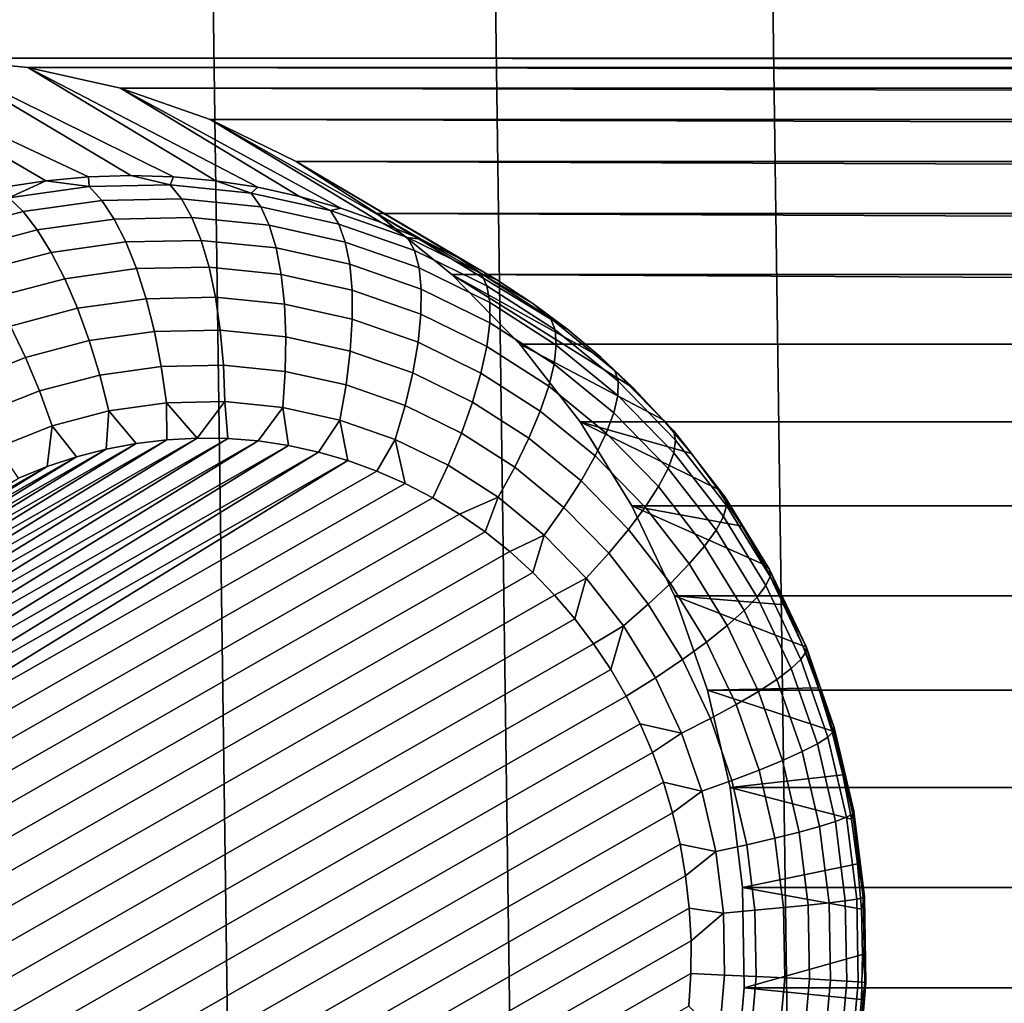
# Model space of a CAD drawing. Header units: metres. Extents: x -22 to 239, y -22 to 22.
# Tile 244 of 325: x 213 to 214.11, y -5.31 to -4.2. Entities that reach past the tile are written whole.
import ezdxf

# ---------------------------------------------------------------- set-up
doc = ezdxf.new("R2010")
doc.units = ezdxf.units.M
doc.layers.add('solid_10_151_033_XXX', color=7, linetype='CONTINUOUS')

msp = doc.modelspace()

# ---------------------------------------------------------------- linework, layer by layer
at = {"layer": 'solid_10_151_033_XXX'}
for points in [[(213.318314, -11.408838, 229.399719), (212.997879, 11.603481, 229.283081), (212.672134, 11.787946, 229.16452), (212.997879, -11.603481, 229.283081)], [(213.633255, -11.204146, 229.514343), (213.318314, 11.408838, 229.399719), (212.997879, 11.603481, 229.283081), (213.318314, -11.408838, 229.399719)], [(213.942337, -10.98961, 229.626846), (213.633255, 11.204146, 229.514343), (213.318314, 11.408838, 229.399719), (213.633255, -11.204146, 229.514343)], [(214.245285, -10.76545, 229.737106), (213.942337, 10.98961, 229.626846), (213.633255, 11.204146, 229.514343), (213.942337, -10.98961, 229.626846)], [(214.54187, -10.531833, 229.845047), (214.245285, 10.76545, 229.737106), (213.942337, 10.98961, 229.626846), (214.245285, -10.76545, 229.737106)], [(229.936691, -4.246202, 190.540009), (208.590469, -4.082082, 182.770615), (234.249344, -4.082078, 192.10968)], [(229.936691, -4.246202, 190.540009), (212.903107, -4.246202, 184.340286), (208.590469, -4.082082, 182.770615)], [(213.029327, -4.38404, 183.585861), (212.981934, -4.391429, 183.568619), (212.69136, -4.263105, 184.263214), (212.79689, -4.248319, 184.301636)], [(213.124939, -4.378115, 183.620667), (213.077057, -4.379597, 183.603241), (212.79689, -4.248319, 184.301636), (212.903107, -4.246202, 184.340286)], [(213.077057, -4.379597, 183.603241), (213.029327, -4.38404, 183.585861), (212.79689, -4.248319, 184.301636)], [(229.83078, -4.256772, 190.50145), (213.009033, -4.256772, 184.378845), (212.903107, -4.246202, 184.340286)], [(213.220535, -4.38404, 183.655457), (213.172821, -4.379597, 183.638092), (212.903107, -4.246202, 184.340286), (213.009033, -4.256772, 184.378845)], [(229.936691, -4.246202, 190.540009), (229.83078, -4.256772, 190.50145), (212.903107, -4.246202, 184.340286)], [(213.172821, -4.379597, 183.638092), (213.124939, -4.378115, 183.620667), (212.903107, -4.246202, 184.340286)], [(229.7267, -4.279879, 190.463577), (213.113098, -4.279879, 184.416718), (213.009033, -4.256772, 184.378845)], [(213.31485, -4.401738, 183.689789), (213.267944, -4.391429, 183.672714), (213.009033, -4.256772, 184.378845), (213.113098, -4.279879, 184.416718)], [(229.83078, -4.256772, 190.50145), (229.7267, -4.279879, 190.463577), (213.009033, -4.256772, 184.378845)], [(213.267944, -4.391429, 183.672714), (213.220535, -4.38404, 183.655457), (213.009033, -4.256772, 184.378845)], [(229.625717, -4.315244, 190.426819), (213.214096, -4.315244, 184.453476), (213.113098, -4.279879, 184.416718)], [(213.406601, -4.430967, 183.723175), (213.36113, -4.414932, 183.706635), (213.113098, -4.279879, 184.416718), (213.214096, -4.315244, 184.453476)], [(229.7267, -4.279879, 190.463577), (229.625717, -4.315244, 190.426819), (213.113098, -4.279879, 184.416718)], [(213.36113, -4.414932, 183.706635), (213.31485, -4.401738, 183.689789), (213.113098, -4.279879, 184.416718)], [(229.529022, -4.362449, 190.391632), (213.310791, -4.362449, 184.488663), (213.214096, -4.315244, 184.453476)], [(213.494537, -4.471334, 183.755188), (213.451126, -4.449789, 183.73938), (213.214096, -4.315244, 184.453476), (213.310791, -4.362449, 184.488663)], [(229.625717, -4.315244, 190.426819), (229.529022, -4.362449, 190.391632), (213.214096, -4.315244, 184.453476)], [(213.451126, -4.449789, 183.73938), (213.406601, -4.430967, 183.723175), (213.214096, -4.315244, 184.453476)], [(229.438034, -4.420798, 190.358505), (213.401779, -4.420798, 184.52179), (213.310791, -4.362449, 184.488663)], [(213.577469, -4.522291, 183.78537), (213.536697, -4.495528, 183.770538), (213.310791, -4.362449, 184.488663), (213.401779, -4.420798, 184.52179)], [(229.529022, -4.362449, 190.391632), (229.438034, -4.420798, 190.358505), (213.310791, -4.362449, 184.488663)], [(213.536697, -4.495528, 183.770538), (213.494537, -4.471334, 183.755188), (213.310791, -4.362449, 184.488663)], [(212.987488, -4.403342, 183.52742), (212.981934, -4.391429, 183.568619), (213.029327, -4.38404, 183.585861)], [(213.077988, -4.390662, 183.560364), (212.987488, -4.403342, 183.52742), (213.029327, -4.38404, 183.585861)], [(213.077988, -4.390662, 183.560364), (213.029327, -4.38404, 183.585861), (213.077057, -4.379597, 183.603241)], [(213.169266, -4.388846, 183.593582), (213.077988, -4.390662, 183.560364), (213.077057, -4.379597, 183.603241), (213.124939, -4.378115, 183.620667)], [(213.169266, -4.388846, 183.593582), (213.124939, -4.378115, 183.620667), (213.172821, -4.379597, 183.638092)], [(213.260147, -4.397915, 183.626663), (213.169266, -4.388846, 183.593582), (213.172821, -4.379597, 183.638092), (213.220535, -4.38404, 183.655457)], [(213.260147, -4.397915, 183.626663), (213.220535, -4.38404, 183.655457), (213.267944, -4.391429, 183.672714)], [(213.092377, -4.406315, 183.524261), (213.00351, -4.418766, 183.491913), (212.987488, -4.403342, 183.52742), (213.077988, -4.390662, 183.560364)], [(213.181992, -4.404532, 183.556885), (213.092377, -4.406315, 183.524261), (213.077988, -4.390662, 183.560364), (213.169266, -4.388846, 183.593582)], [(213.27124, -4.413437, 183.589355), (213.181992, -4.404532, 183.556885), (213.169266, -4.388846, 183.593582), (213.260147, -4.397915, 183.626663)], [(213.349503, -4.417757, 183.65918), (213.260147, -4.397915, 183.626663), (213.267944, -4.391429, 183.672714), (213.31485, -4.401738, 183.689789)], [(213.358978, -4.432919, 183.621292), (213.27124, -4.413437, 183.589355), (213.260147, -4.397915, 183.626663), (213.349503, -4.417757, 183.65918)], [(213.00351, -4.418766, 183.491913), (212.916519, -4.441725, 183.460251), (212.898895, -4.426725, 183.495178), (212.987488, -4.403342, 183.52742)], [(213.106262, -4.427212, 183.490707), (213.019592, -4.439355, 183.459152), (213.00351, -4.418766, 183.491913), (213.092377, -4.406315, 183.524261)], [(213.193665, -4.425473, 183.522522), (213.106262, -4.427212, 183.490707), (213.092377, -4.406315, 183.524261), (213.181992, -4.404532, 183.556885)], [(213.280701, -4.434158, 183.554199), (213.193665, -4.425473, 183.522522), (213.181992, -4.404532, 183.556885), (213.27124, -4.413437, 183.589355)], [(213.349503, -4.417757, 183.65918), (213.31485, -4.401738, 183.689789), (213.36113, -4.414932, 183.706635)], [(213.019592, -4.439355, 183.459152), (212.934738, -4.46175, 183.428268), (212.916519, -4.441725, 183.460251), (213.00351, -4.418766, 183.491913)], [(213.366287, -4.453161, 183.585342), (213.280701, -4.434158, 183.554199), (213.27124, -4.413437, 183.589355), (213.358978, -4.432919, 183.621292)], [(213.436218, -4.448121, 183.69075), (213.349503, -4.417757, 183.65918), (213.36113, -4.414932, 183.706635), (213.406601, -4.430967, 183.723175)], [(213.444122, -4.462733, 183.652283), (213.358978, -4.432919, 183.621292), (213.349503, -4.417757, 183.65918), (213.436218, -4.448121, 183.69075)], [(229.353592, -4.489755, 190.327774), (213.486221, -4.489755, 184.552521), (213.401779, -4.420798, 184.52179)], [(213.654297, -4.58315, 183.813339), (213.616714, -4.551531, 183.799652), (213.401779, -4.420798, 184.52179), (213.486221, -4.489755, 184.552521)], [(229.438034, -4.420798, 190.358505), (229.353592, -4.489755, 190.327774), (213.401779, -4.420798, 184.52179)], [(213.616714, -4.551531, 183.799652), (213.577469, -4.522291, 183.78537), (213.401779, -4.420798, 184.52179)], [(213.119354, -4.452945, 183.460358), (213.035385, -4.464711, 183.429779), (213.019592, -4.439355, 183.459152), (213.106262, -4.427212, 183.490707)], [(213.204056, -4.45126, 183.49118), (213.119354, -4.452945, 183.460358), (213.106262, -4.427212, 183.490707), (213.193665, -4.425473, 183.522522)], [(213.288376, -4.459675, 183.521866), (213.204056, -4.45126, 183.49118), (213.193665, -4.425473, 183.522522), (213.280701, -4.434158, 183.554199)], [(213.436218, -4.448121, 183.69075), (213.406601, -4.430967, 183.723175), (213.451126, -4.449789, 183.73938)], [(213.035385, -4.464711, 183.429779), (212.953171, -4.486408, 183.399857), (212.934738, -4.46175, 183.428268), (213.019592, -4.439355, 183.459152)], [(213.371292, -4.478086, 183.552048), (213.288376, -4.459675, 183.521866), (213.280701, -4.434158, 183.554199), (213.366287, -4.453161, 183.585342)], [(213.449326, -4.48224, 183.61557), (213.366287, -4.453161, 183.585342), (213.358978, -4.432919, 183.621292), (213.444122, -4.462733, 183.652283)], [(213.131424, -4.483012, 183.433792), (213.050598, -4.494337, 183.404373), (213.035385, -4.464711, 183.429779), (213.119354, -4.452945, 183.460358)], [(213.212936, -4.48139, 183.463455), (213.131424, -4.483012, 183.433792), (213.119354, -4.452945, 183.460358), (213.204056, -4.45126, 183.49118)], [(213.294113, -4.48949, 183.492996), (213.212936, -4.48139, 183.463455), (213.204056, -4.45126, 183.49118), (213.288376, -4.459675, 183.521866)], [(213.451752, -4.506261, 183.581329), (213.371292, -4.478086, 183.552048), (213.366287, -4.453161, 183.585342), (213.449326, -4.48224, 183.61557)], [(213.519196, -4.488626, 183.720947), (213.436218, -4.448121, 183.69075), (213.451126, -4.449789, 183.73938), (213.494537, -4.471334, 183.755188)], [(213.525589, -4.502504, 183.681931), (213.444122, -4.462733, 183.652283), (213.436218, -4.448121, 183.69075), (213.519196, -4.488626, 183.720947)], [(213.050598, -4.494337, 183.404373), (212.971466, -4.51522, 183.375565), (212.953171, -4.486408, 183.399857), (213.035385, -4.464711, 183.429779)], [(213.373917, -4.50721, 183.522049), (213.294113, -4.48949, 183.492996), (213.288376, -4.459675, 183.521866), (213.371292, -4.478086, 183.552048)], [(213.528793, -4.521031, 183.644501), (213.449326, -4.48224, 183.61557), (213.444122, -4.462733, 183.652283), (213.525589, -4.502504, 183.681931)], [(213.519196, -4.488626, 183.720947), (213.494537, -4.471334, 183.755188), (213.536697, -4.495528, 183.770538)], [(213.142227, -4.516827, 183.41153), (213.064941, -4.527655, 183.383408), (213.050598, -4.494337, 183.404373), (213.131424, -4.483012, 183.433792)], [(213.220169, -4.515276, 183.439896), (213.142227, -4.516827, 183.41153), (213.131424, -4.483012, 183.433792), (213.212936, -4.48139, 183.463455)], [(213.297775, -4.523021, 183.468155), (213.220169, -4.515276, 183.439896), (213.212936, -4.48139, 183.463455), (213.294113, -4.48949, 183.492996)], [(213.451355, -4.534328, 183.550232), (213.373917, -4.50721, 183.522049), (213.371292, -4.478086, 183.552048), (213.451752, -4.506261, 183.581329)], [(213.528748, -4.543846, 183.60936), (213.451752, -4.506261, 183.581329), (213.449326, -4.48224, 183.61557), (213.528793, -4.521031, 183.644501)], [(213.064941, -4.527655, 183.383408), (212.989273, -4.547623, 183.355865), (212.971466, -4.51522, 183.375565), (213.050598, -4.494337, 183.404373)], [(213.374084, -4.539965, 183.495926), (213.297775, -4.523021, 183.468155), (213.294113, -4.48949, 183.492996), (213.373917, -4.50721, 183.522049)], [(229.2771, -4.568166, 190.299927), (213.562714, -4.568166, 184.580368), (213.486221, -4.489755, 184.552521)], [(213.723953, -4.653088, 183.838684), (213.690079, -4.61704, 183.826355), (213.486221, -4.489755, 184.552521), (213.562714, -4.568166, 184.580368)], [(229.353592, -4.489755, 190.327774), (229.2771, -4.568166, 190.299927), (213.486221, -4.489755, 184.552521)], [(213.690079, -4.61704, 183.826355), (213.654297, -4.58315, 183.813339), (213.486221, -4.489755, 184.552521)], [(213.597382, -4.538762, 183.749405), (213.519196, -4.488626, 183.720947), (213.536697, -4.495528, 183.770538), (213.577469, -4.522291, 183.78537)], [(213.602356, -4.551732, 183.709869), (213.525589, -4.502504, 183.681931), (213.519196, -4.488626, 183.720947), (213.597382, -4.538762, 183.749405)], [(213.448135, -4.565894, 183.522873), (213.374084, -4.539965, 183.495926), (213.373917, -4.50721, 183.522049), (213.451355, -4.534328, 183.550232)], [(213.525452, -4.570503, 183.577209), (213.451355, -4.534328, 183.550232), (213.451752, -4.506261, 183.581329), (213.528748, -4.543846, 183.60936)], [(213.603668, -4.569046, 183.671753), (213.528793, -4.521031, 183.644501), (213.525589, -4.502504, 183.681931), (213.602356, -4.551732, 183.709869)], [(213.151535, -4.55373, 183.394028), (213.078125, -4.564017, 183.367294), (213.064941, -4.527655, 183.383408), (213.142227, -4.516827, 183.41153)], [(213.225586, -4.552257, 183.420975), (213.151535, -4.55373, 183.394028), (213.142227, -4.516827, 183.41153), (213.220169, -4.515276, 183.439896)], [(213.299301, -4.559615, 183.4478), (213.225586, -4.552257, 183.420975), (213.220169, -4.515276, 183.439896), (213.297775, -4.523021, 183.468155)], [(213.601303, -4.590367, 183.635757), (213.528748, -4.543846, 183.60936), (213.528793, -4.521031, 183.644501), (213.603668, -4.569046, 183.671753)], [(213.078125, -4.564017, 183.367294), (213.006241, -4.582986, 183.341141), (212.989273, -4.547623, 183.355865), (213.064941, -4.527655, 183.383408)], [(213.371796, -4.575711, 183.474197), (213.299301, -4.559615, 183.4478), (213.297775, -4.523021, 183.468155), (213.374084, -4.539965, 183.495926)], [(213.597382, -4.538762, 183.749405), (213.577469, -4.522291, 183.78537), (213.616714, -4.551531, 183.799652)], [(213.442139, -4.600343, 183.499802), (213.371796, -4.575711, 183.474197), (213.374084, -4.539965, 183.495926), (213.448135, -4.565894, 183.522873)], [(213.518982, -4.600483, 183.54866), (213.448135, -4.565894, 183.522873), (213.451355, -4.534328, 183.550232), (213.525452, -4.570503, 183.577209)], [(213.6698, -4.597899, 183.775757), (213.597382, -4.538762, 183.749405), (213.616714, -4.551531, 183.799652), (213.654297, -4.58315, 183.813339)], [(213.673462, -4.609797, 183.735764), (213.602356, -4.551732, 183.709869), (213.597382, -4.538762, 183.749405), (213.6698, -4.597899, 183.775757)], [(213.006241, -4.582986, 183.341141), (212.936813, -4.6104, 183.315872), (212.916199, -4.576481, 183.329269), (212.989273, -4.547623, 183.355865)], [(213.159195, -4.593002, 183.381592), (213.08989, -4.602712, 183.356369), (213.078125, -4.564017, 183.367294), (213.151535, -4.55373, 183.394028)], [(213.22908, -4.591611, 183.407043), (213.159195, -4.593002, 183.381592), (213.151535, -4.55373, 183.394028), (213.225586, -4.552257, 183.420975)], [(213.298676, -4.598557, 183.432373), (213.22908, -4.591611, 183.407043), (213.225586, -4.552257, 183.420975), (213.299301, -4.559615, 183.4478)], [(213.595291, -4.61528, 183.602615), (213.525452, -4.570503, 183.577209), (213.528748, -4.543846, 183.60936), (213.601303, -4.590367, 183.635757)], [(213.673019, -4.625681, 183.696991), (213.603668, -4.569046, 183.671753), (213.602356, -4.551732, 183.709869), (213.673462, -4.609797, 183.735764)], [(213.08989, -4.602712, 183.356369), (213.022034, -4.620618, 183.33168), (213.006241, -4.582986, 183.341141), (213.078125, -4.564017, 183.367294)], [(213.367111, -4.613751, 183.457275), (213.298676, -4.598557, 183.432373), (213.299301, -4.559615, 183.4478), (213.371796, -4.575711, 183.474197)], [(213.433517, -4.637002, 183.481445), (213.367111, -4.613751, 183.457275), (213.371796, -4.575711, 183.474197), (213.442139, -4.600343, 183.499802)], [(213.509445, -4.633202, 183.524292), (213.442139, -4.600343, 183.499802), (213.448135, -4.565894, 183.522873), (213.518982, -4.600483, 183.54866)], [(213.585754, -4.643297, 183.572968), (213.518982, -4.600483, 183.54866), (213.525452, -4.570503, 183.577209), (213.595291, -4.61528, 183.602615)], [(229.2771, -4.568166, 190.299927), (229.209213, -4.655366, 190.275223), (213.6306, -4.655366, 184.605072), (213.562714, -4.568166, 184.580368)], [(213.723953, -4.653088, 183.838684), (213.562714, -4.568166, 184.580368), (213.6306, -4.655366, 184.605072), (213.755798, -4.69117, 183.850281)], [(213.668503, -4.64524, 183.660217), (213.601303, -4.590367, 183.635757), (213.603668, -4.569046, 183.671753), (213.673019, -4.625681, 183.696991)], [(213.022034, -4.620618, 183.33168), (212.956497, -4.646496, 183.307831), (212.936813, -4.6104, 183.315872), (213.006241, -4.582986, 183.341141)], [(213.6698, -4.597899, 183.775757), (213.654297, -4.58315, 183.813339), (213.690079, -4.61704, 183.826355)], [(213.165039, -4.633877, 183.374496), (213.100021, -4.642987, 183.35083), (213.08989, -4.602712, 183.356369), (213.159195, -4.593002, 183.381592)], [(213.230606, -4.632572, 183.398361), (213.165039, -4.633877, 183.374496), (213.159195, -4.593002, 183.381592), (213.22908, -4.591611, 183.407043)], [(213.295898, -4.639088, 183.422134), (213.230606, -4.632572, 183.398361), (213.22908, -4.591611, 183.407043), (213.298676, -4.598557, 183.432373)], [(213.360107, -4.653343, 183.445496), (213.295898, -4.639088, 183.422134), (213.298676, -4.598557, 183.432373), (213.367111, -4.613751, 183.457275)], [(213.659958, -4.668094, 183.62616), (213.595291, -4.61528, 183.602615), (213.601303, -4.590367, 183.635757), (213.668503, -4.64524, 183.660217)], [(213.735535, -4.665294, 183.799683), (213.6698, -4.597899, 183.775757), (213.690079, -4.61704, 183.826355), (213.723953, -4.653088, 183.838684)], [(213.738022, -4.67597, 183.759247), (213.673462, -4.609797, 183.735764), (213.6698, -4.597899, 183.775757), (213.735535, -4.665294, 183.799683)], [(213.100021, -4.642987, 183.35083), (213.036362, -4.659787, 183.327667), (213.022034, -4.620618, 183.33168), (213.08989, -4.602712, 183.356369)], [(213.49704, -4.66802, 183.504562), (213.433517, -4.637002, 183.481445), (213.442139, -4.600343, 183.499802), (213.509445, -4.633202, 183.524292)], [(213.572876, -4.673873, 183.547379), (213.509445, -4.633202, 183.524292), (213.518982, -4.600483, 183.54866), (213.585754, -4.643297, 183.572968)], [(213.735992, -4.690224, 183.71991), (213.673019, -4.625681, 183.696991), (213.673462, -4.609797, 183.735764), (213.738022, -4.67597, 183.759247)], [(213.036362, -4.659787, 183.327667), (212.974869, -4.684065, 183.305283), (212.956497, -4.646496, 183.307831), (213.022034, -4.620618, 183.33168)], [(213.422409, -4.675159, 183.46817), (213.360107, -4.653343, 183.445496), (213.367111, -4.613751, 183.457275), (213.433517, -4.637002, 183.481445)], [(213.647598, -4.693797, 183.595474), (213.585754, -4.643297, 183.572968), (213.595291, -4.61528, 183.602615), (213.659958, -4.668094, 183.62616)], [(213.729507, -4.707776, 183.682419), (213.668503, -4.64524, 183.660217), (213.673019, -4.625681, 183.696991), (213.735992, -4.690224, 183.71991)], [(213.097046, -4.686068, 183.346695), (213.063553, -4.694769, 183.334503), (213.036362, -4.659787, 183.327667), (213.100021, -4.642987, 183.35083)], [(213.130997, -4.67963, 183.359055), (213.097046, -4.686068, 183.346695), (213.100021, -4.642987, 183.35083)], [(213.165253, -4.675489, 183.371521), (213.130997, -4.67963, 183.359055), (213.100021, -4.642987, 183.35083), (213.165039, -4.633877, 183.374496)], [(213.199631, -4.673657, 183.384033), (213.165039, -4.633877, 183.374496), (213.230606, -4.632572, 183.398361)], [(213.199631, -4.673657, 183.384033), (213.165253, -4.675489, 183.371521), (213.165039, -4.633877, 183.374496)], [(213.234024, -4.674133, 183.396561), (213.199631, -4.673657, 183.384033), (213.230606, -4.632572, 183.398361)], [(213.268326, -4.676913, 183.409042), (213.234024, -4.674133, 183.396561), (213.230606, -4.632572, 183.398361), (213.295898, -4.639088, 183.422134)], [(213.302353, -4.681982, 183.421417), (213.268326, -4.676913, 183.409042), (213.295898, -4.639088, 183.422134)], [(213.336029, -4.689322, 183.433685), (213.302353, -4.681982, 183.421417), (213.295898, -4.639088, 183.422134), (213.360107, -4.653343, 183.445496)], [(213.48201, -4.704259, 183.489868), (213.422409, -4.675159, 183.46817), (213.433517, -4.637002, 183.481445), (213.49704, -4.66802, 183.504562)], [(213.556915, -4.706412, 183.526352), (213.49704, -4.66802, 183.504562), (213.509445, -4.633202, 183.524292), (213.572876, -4.673873, 183.547379)], [(213.631622, -4.721847, 183.568756), (213.572876, -4.673873, 183.547379), (213.585754, -4.643297, 183.572968), (213.647598, -4.693797, 183.595474)], [(213.369263, -4.69892, 183.44577), (213.336029, -4.689322, 183.433685), (213.360107, -4.653343, 183.445496)], [(213.401901, -4.710747, 183.457657), (213.369263, -4.69892, 183.44577), (213.360107, -4.653343, 183.445496), (213.422409, -4.675159, 183.46817)], [(213.718674, -4.728284, 183.647537), (213.659958, -4.668094, 183.62616), (213.668503, -4.64524, 183.660217), (213.729507, -4.707776, 183.682419)], [(213.735535, -4.665294, 183.799683), (213.723953, -4.653088, 183.838684), (213.755798, -4.69117, 183.850281)], [(213.03064, -4.705708, 183.322525), (212.998444, -4.718828, 183.310806), (212.974869, -4.684065, 183.305283), (213.036362, -4.659787, 183.327667)], [(213.063553, -4.694769, 183.334503), (213.03064, -4.705708, 183.322525), (213.036362, -4.659787, 183.327667)], [(229.209213, -4.655366, 190.275223), (229.150986, -4.75, 190.254028), (213.688828, -4.75, 184.626266), (213.6306, -4.655366, 184.605072)], [(213.785507, -4.731159, 183.861099), (213.6306, -4.655366, 184.605072), (213.688828, -4.75, 184.626266), (213.812988, -4.772918, 183.871094)], [(213.785507, -4.731159, 183.861099), (213.755798, -4.69117, 183.850281), (213.6306, -4.655366, 184.605072)], [(213.793777, -4.740097, 183.820892), (213.735535, -4.665294, 183.799683), (213.755798, -4.69117, 183.850281), (213.785507, -4.731159, 183.861099)], [(213.795197, -4.749419, 183.78006), (213.738022, -4.67597, 183.759247), (213.735535, -4.665294, 183.799683), (213.793777, -4.740097, 183.820892)], [(213.234024, -4.674133, 183.396561), (212.725266, -4.986719, 183.21138), (212.742081, -4.954779, 183.217499)], [(213.268326, -4.676913, 183.409042), (212.725266, -4.986719, 183.21138), (213.234024, -4.674133, 183.396561)], [(213.199631, -4.673657, 183.384033), (212.742081, -4.954779, 183.217499), (212.760757, -4.924007, 183.224304)], [(213.234024, -4.674133, 183.396561), (212.742081, -4.954779, 183.217499), (213.199631, -4.673657, 183.384033)], [(213.199631, -4.673657, 183.384033), (212.760757, -4.924007, 183.224304), (213.165253, -4.675489, 183.371521)], [(213.165253, -4.675489, 183.371521), (212.760757, -4.924007, 183.224304), (212.781265, -4.894506, 183.231766)], [(213.165253, -4.675489, 183.371521), (212.781265, -4.894506, 183.231766), (213.130997, -4.67963, 183.359055)], [(213.433823, -4.724764, 183.469269), (213.401901, -4.710747, 183.457657), (213.422409, -4.675159, 183.46817)], [(213.464905, -4.740932, 183.480591), (213.433823, -4.724764, 183.469269), (213.422409, -4.675159, 183.46817), (213.48201, -4.704259, 183.489868)], [(213.538193, -4.740279, 183.510315), (213.48201, -4.704259, 183.489868), (213.49704, -4.66802, 183.504562), (213.556915, -4.706412, 183.526352)], [(213.612381, -4.751698, 183.546539), (213.556915, -4.706412, 183.526352), (213.572876, -4.673873, 183.547379), (213.631622, -4.721847, 183.568756)], [(213.703735, -4.751348, 183.615906), (213.647598, -4.693797, 183.595474), (213.659958, -4.668094, 183.62616), (213.718674, -4.728284, 183.647537)], [(213.791763, -4.761862, 183.740204), (213.735992, -4.690224, 183.71991), (213.738022, -4.67597, 183.759247), (213.795197, -4.749419, 183.78006)], [(213.302353, -4.681982, 183.421417), (212.697495, -5.053608, 183.201279), (212.710388, -5.019709, 183.205963)], [(213.336029, -4.689322, 183.433685), (212.697495, -5.053608, 183.201279), (213.302353, -4.681982, 183.421417)], [(213.268326, -4.676913, 183.409042), (212.710388, -5.019709, 183.205963), (212.725266, -4.986719, 183.21138)], [(213.302353, -4.681982, 183.421417), (212.710388, -5.019709, 183.205963), (213.268326, -4.676913, 183.409042)], [(213.130997, -4.67963, 183.359055), (212.781265, -4.894506, 183.231766), (212.803467, -4.866439, 183.239853)], [(213.130997, -4.67963, 183.359055), (212.803467, -4.866439, 183.239853), (213.097046, -4.686068, 183.346695)], [(213.097046, -4.686068, 183.346695), (212.803467, -4.866439, 183.239853), (212.827301, -4.839924, 183.24852)], [(213.097046, -4.686068, 183.346695), (212.827301, -4.839924, 183.24852), (213.063553, -4.694769, 183.334503)], [(213.336029, -4.689322, 183.433685), (212.68663, -5.088321, 183.197311), (212.697495, -5.053608, 183.201279)], [(213.369263, -4.69892, 183.44577), (212.68663, -5.088321, 183.197311), (213.336029, -4.689322, 183.433685)], [(213.063553, -4.694769, 183.334503), (212.827301, -4.839924, 183.24852), (212.852661, -4.815053, 183.257751)], [(213.063553, -4.694769, 183.334503), (212.852661, -4.815053, 183.257751), (213.03064, -4.705708, 183.322525)], [(213.684967, -4.776519, 183.588181), (213.631622, -4.721847, 183.568756), (213.647598, -4.693797, 183.595474), (213.703735, -4.751348, 183.615906)], [(213.783539, -4.777186, 183.702087), (213.729507, -4.707776, 183.682419), (213.735992, -4.690224, 183.71991), (213.791763, -4.761862, 183.740204)], [(213.369263, -4.69892, 183.44577), (212.677826, -5.123746, 183.194107), (212.68663, -5.088321, 183.197311)], [(213.401901, -4.710747, 183.457657), (212.677826, -5.123746, 183.194107), (213.369263, -4.69892, 183.44577)], [(213.03064, -4.705708, 183.322525), (212.852661, -4.815053, 183.257751), (212.879425, -4.791954, 183.267487)], [(213.03064, -4.705708, 183.322525), (212.879425, -4.791954, 183.267487), (212.998444, -4.718828, 183.310806)], [(213.494934, -4.75915, 183.491516), (213.464905, -4.740932, 183.480591), (213.48201, -4.704259, 183.489868), (213.538193, -4.740279, 183.510315)], [(213.590225, -4.782766, 183.529251), (213.538193, -4.740279, 183.510315), (213.556915, -4.706412, 183.526352), (213.612381, -4.751698, 183.546539)], [(213.770691, -4.79509, 183.666458), (213.718674, -4.728284, 183.647537), (213.729507, -4.707776, 183.682419), (213.783539, -4.777186, 183.702087)], [(213.433823, -4.724764, 183.469269), (212.671127, -5.159739, 183.191681), (212.677826, -5.123746, 183.194107), (213.401901, -4.710747, 183.457657)], [(213.464905, -4.740932, 183.480591), (212.66658, -5.196164, 183.190018), (212.671127, -5.159739, 183.191681), (213.433823, -4.724764, 183.469269)], [(213.66272, -4.803306, 183.564865), (213.612381, -4.751698, 183.546539), (213.631622, -4.721847, 183.568756), (213.684967, -4.776519, 183.588181)], [(213.753464, -4.815227, 183.634003), (213.703735, -4.751348, 183.615906), (213.718674, -4.728284, 183.647537), (213.770691, -4.79509, 183.666458)], [(213.793777, -4.740097, 183.820892), (213.785507, -4.731159, 183.861099), (213.812988, -4.772918, 183.871094)], [(213.494934, -4.75915, 183.491516), (212.6642, -5.23289, 183.189148), (212.66658, -5.196164, 183.190018), (213.464905, -4.740932, 183.480591)], [(213.523773, -4.779317, 183.502014), (213.494934, -4.75915, 183.491516), (213.538193, -4.740279, 183.510315)], [(213.551315, -4.801344, 183.512039), (213.523773, -4.779317, 183.502014), (213.538193, -4.740279, 183.510315), (213.590225, -4.782766, 183.529251)], [(213.843781, -4.82137, 183.839081), (213.793777, -4.740097, 183.820892), (213.812988, -4.772918, 183.871094), (213.838135, -4.816307, 183.880249)], [(213.844299, -4.829218, 183.797943), (213.795197, -4.749419, 183.78006), (213.793777, -4.740097, 183.820892), (213.843781, -4.82137, 183.839081)], [(213.637451, -4.831185, 183.546448), (213.590225, -4.782766, 183.529251), (213.612381, -4.751698, 183.546539), (213.66272, -4.803306, 183.564865)], [(213.732208, -4.837202, 183.605362), (213.684967, -4.776519, 183.588181), (213.703735, -4.751348, 183.615906), (213.753464, -4.815227, 183.634003)], [(229.150986, -4.75, 190.254028), (229.103073, -4.850977, 190.236603), (213.736725, -4.850977, 184.643692), (213.688828, -4.75, 184.626266)], [(213.86087, -4.861179, 183.888519), (213.838135, -4.816307, 183.880249), (213.688828, -4.75, 184.626266), (213.736725, -4.850977, 184.643692)], [(213.838135, -4.816307, 183.880249), (213.812988, -4.772918, 183.871094), (213.688828, -4.75, 184.626266)], [(213.839645, -4.839696, 183.757645), (213.791763, -4.761862, 183.740204), (213.795197, -4.749419, 183.78006), (213.844299, -4.829218, 183.797943)], [(213.523773, -4.779317, 183.502014), (212.664001, -5.269675, 183.189087), (212.6642, -5.23289, 183.189148), (213.494934, -4.75915, 183.491516)], [(213.829941, -4.852599, 183.718979), (213.783539, -4.777186, 183.702087), (213.791763, -4.761862, 183.740204), (213.839645, -4.839696, 183.757645)], [(213.551315, -4.801344, 183.512039), (212.666, -5.306342, 183.189804), (212.664001, -5.269675, 183.189087), (213.523773, -4.779317, 183.502014)], [(213.577393, -4.825072, 183.52153), (213.551315, -4.801344, 183.512039), (213.590225, -4.782766, 183.529251)], [(213.601883, -4.850353, 183.530441), (213.577393, -4.825072, 183.52153), (213.590225, -4.782766, 183.529251), (213.637451, -4.831185, 183.546448)], [(213.707321, -4.860588, 183.5811), (213.66272, -4.803306, 183.564865), (213.684967, -4.776519, 183.588181), (213.732208, -4.837202, 183.605362)], [(213.815353, -4.867674, 183.682709), (213.770691, -4.79509, 183.666458), (213.783539, -4.777186, 183.702087), (213.829941, -4.852599, 183.718979)], [(213.796173, -4.884629, 183.649551), (213.753464, -4.815227, 183.634003), (213.770691, -4.79509, 183.666458), (213.815353, -4.867674, 183.682709)], [(213.577393, -4.825072, 183.52153), (212.670151, -5.342736, 183.191315), (212.666, -5.306342, 183.189804), (213.551315, -4.801344, 183.512039)], [(213.679291, -4.884928, 183.561676), (213.637451, -4.831185, 183.546448), (213.66272, -4.803306, 183.564865), (213.707321, -4.860588, 183.5811)], [(213.772766, -4.903133, 183.620132), (213.732208, -4.837202, 183.605362), (213.753464, -4.815227, 183.634003), (213.796173, -4.884629, 183.649551)], [(213.86087, -4.861179, 183.888519), (213.843781, -4.82137, 183.839081), (213.838135, -4.816307, 183.880249)], [(213.601883, -4.850353, 183.530441), (212.676422, -5.378626, 183.193604), (212.670151, -5.342736, 183.191315), (213.577393, -4.825072, 183.52153)], [(213.624725, -4.877068, 183.538757), (213.601883, -4.850353, 183.530441), (213.637451, -4.831185, 183.546448)], [(213.645798, -4.905026, 183.546432), (213.624725, -4.877068, 183.538757), (213.637451, -4.831185, 183.546448), (213.679291, -4.884928, 183.561676)], [(213.879044, -4.922747, 183.771973), (213.839645, -4.839696, 183.757645), (213.844299, -4.829218, 183.797943), (213.884689, -4.914367, 183.812637)], [(213.884689, -4.914367, 183.812637), (213.844299, -4.829218, 183.797943), (213.843781, -4.82137, 183.839081), (213.884918, -4.90809, 183.854065)], [(213.884918, -4.90809, 183.854065), (213.843781, -4.82137, 183.839081), (213.86087, -4.861179, 183.888519)], [(213.745605, -4.922824, 183.595032), (213.707321, -4.860588, 183.5811), (213.732208, -4.837202, 183.605362), (213.772766, -4.903133, 183.620132)], [(213.868103, -4.933066, 183.73288), (213.829941, -4.852599, 183.718979), (213.839645, -4.839696, 183.757645), (213.879044, -4.922747, 183.771973)], [(213.624725, -4.877068, 183.538757), (212.684753, -5.413842, 183.19664), (212.676422, -5.378626, 183.193604), (213.601883, -4.850353, 183.530441)], [(229.103073, -4.850977, 190.236603), (229.066055, -4.957146, 190.223129), (213.773743, -4.957146, 184.657166), (213.736725, -4.850977, 184.643692)], [(213.898804, -4.954759, 183.902328), (213.881119, -4.907382, 183.895889), (213.736725, -4.850977, 184.643692), (213.773743, -4.957146, 184.657166)], [(213.881119, -4.907382, 183.895889), (213.86087, -4.861179, 183.888519), (213.736725, -4.850977, 184.643692)], [(213.852097, -4.945123, 183.696091), (213.815353, -4.867674, 183.682709), (213.829941, -4.852599, 183.718979), (213.868103, -4.933066, 183.73288)], [(213.715225, -4.943318, 183.574753), (213.679291, -4.884928, 183.561676), (213.707321, -4.860588, 183.5811), (213.745605, -4.922824, 183.595032)], [(213.884918, -4.90809, 183.854065), (213.86087, -4.861179, 183.888519), (213.881119, -4.907382, 183.895889)], [(213.831299, -4.958683, 183.662338), (213.796173, -4.884629, 183.649551), (213.815353, -4.867674, 183.682709), (213.852097, -4.945123, 183.696091)], [(213.645798, -4.905026, 183.546432), (212.695068, -5.448248, 183.200394), (212.684753, -5.413842, 183.19664), (213.624725, -4.877068, 183.538757)], [(213.66507, -4.934038, 183.553436), (213.645798, -4.905026, 183.546432), (213.679291, -4.884928, 183.561676)], [(213.682495, -4.964028, 183.559784), (213.66507, -4.934038, 183.553436), (213.679291, -4.884928, 183.561676), (213.715225, -4.943318, 183.574753)], [(213.806137, -4.973482, 183.632278), (213.772766, -4.903133, 183.620132), (213.796173, -4.884629, 183.649551), (213.831299, -4.958683, 183.662338)], [(213.66507, -4.934038, 183.553436), (212.707275, -5.481658, 183.204834), (212.695068, -5.448248, 183.200394), (213.645798, -4.905026, 183.546432)], [(213.777115, -4.989231, 183.606506), (213.745605, -4.922824, 183.595032), (213.772766, -4.903133, 183.620132), (213.806137, -4.973482, 183.632278)], [(213.884918, -4.90809, 183.854065), (213.881119, -4.907382, 183.895889), (213.898804, -4.954759, 183.902328)], [(213.915863, -5.003792, 183.82399), (213.884689, -4.914367, 183.812637), (213.884918, -4.90809, 183.854065), (213.916672, -4.999166, 183.865616)], [(213.916672, -4.999166, 183.865616), (213.884918, -4.90809, 183.854065), (213.898804, -4.954759, 183.902328)], [(213.909454, -5.009969, 183.783051), (213.879044, -4.922747, 183.771973), (213.884689, -4.914367, 183.812637), (213.915863, -5.003792, 183.82399)], [(213.744781, -5.005622, 183.58551), (213.715225, -4.943318, 183.574753), (213.745605, -4.922824, 183.595032), (213.777115, -4.989231, 183.606506)], [(213.897583, -5.017575, 183.743591), (213.868103, -4.933066, 183.73288), (213.879044, -4.922747, 183.771973), (213.909454, -5.009969, 183.783051)], [(213.682495, -4.964028, 183.559784), (212.721252, -5.513919, 183.209915), (212.707275, -5.481658, 183.204834), (213.66507, -4.934038, 183.553436)], [(213.880447, -5.026463, 183.706406), (213.852097, -4.945123, 183.696091), (213.868103, -4.933066, 183.73288), (213.897583, -5.017575, 183.743591)], [(213.698181, -4.995081, 183.565491), (213.682495, -4.964028, 183.559784), (213.715225, -4.943318, 183.574753), (213.744781, -5.005622, 183.58551)], [(213.858414, -5.036458, 183.672211), (213.831299, -4.958683, 183.662338), (213.852097, -4.945123, 183.696091), (213.880447, -5.026463, 183.706406)], [(213.698181, -4.995081, 183.565491), (212.736954, -5.544971, 183.215637), (212.721252, -5.513919, 183.209915), (213.682495, -4.964028, 183.559784)], [(213.913864, -5.00315, 183.907806), (213.898804, -4.954759, 183.902328), (213.773743, -4.957146, 184.657166)], [(229.066055, -4.957146, 190.223129), (229.040497, -5.066843, 190.213821), (213.799316, -5.066843, 184.666473), (213.773743, -4.957146, 184.657166)], [(213.92627, -5.052392, 183.912323), (213.913864, -5.00315, 183.907806), (213.773743, -4.957146, 184.657166), (213.799316, -5.066843, 184.666473)], [(213.831909, -5.047365, 183.641663), (213.806137, -4.973482, 183.632278), (213.831299, -4.958683, 183.662338), (213.858414, -5.036458, 183.672211)], [(213.916672, -4.999166, 183.865616), (213.898804, -4.954759, 183.902328), (213.913864, -5.00315, 183.907806)], [(213.801437, -5.058973, 183.615356), (213.777115, -4.989231, 183.606506), (213.806137, -4.973482, 183.632278), (213.831909, -5.047365, 183.641663)], [(213.712158, -5.027343, 183.570587), (212.754379, -5.574962, 183.22197), (212.736954, -5.544971, 183.215637), (213.698181, -4.995081, 183.565491)], [(213.744781, -5.005622, 183.58551), (213.712158, -5.027343, 183.570587), (213.698181, -4.995081, 183.565491)], [(213.767593, -5.071055, 183.593811), (213.744781, -5.005622, 183.58551), (213.777115, -4.989231, 183.606506), (213.801437, -5.058973, 183.615356)], [(213.744781, -5.005622, 183.58551), (213.767593, -5.071055, 183.593811), (213.72438, -5.060751, 183.575027), (213.712158, -5.027343, 183.570587)], [(213.930496, -5.100266, 183.79071), (213.909454, -5.009969, 183.783051), (213.915863, -5.003792, 183.82399), (213.937439, -5.096371, 183.831833)], [(213.916672, -4.999166, 183.865616), (213.913864, -5.00315, 183.907806), (213.92627, -5.052392, 183.912323)], [(213.937439, -5.096371, 183.831833), (213.915863, -5.003792, 183.82399), (213.916672, -4.999166, 183.865616), (213.938644, -5.093452, 183.873611)], [(213.938644, -5.093452, 183.873611), (213.916672, -4.999166, 183.865616), (213.92627, -5.052392, 183.912323)], [(213.90007, -5.110669, 183.713547), (213.880447, -5.026463, 183.706406), (213.897583, -5.017575, 183.743591), (213.917969, -5.105064, 183.751022)], [(213.917969, -5.105064, 183.751022), (213.897583, -5.017575, 183.743591), (213.909454, -5.009969, 183.783051), (213.930496, -5.100266, 183.79071)], [(213.72438, -5.060751, 183.575027), (212.773636, -5.603974, 183.228989), (212.754379, -5.574962, 183.22197), (213.712158, -5.027343, 183.570587)], [(213.877182, -5.116973, 183.679031), (213.858414, -5.036458, 183.672211), (213.880447, -5.026463, 183.706406), (213.90007, -5.110669, 183.713547)], [(213.849731, -5.123854, 183.648148), (213.831909, -5.047365, 183.641663), (213.858414, -5.036458, 183.672211), (213.877182, -5.116973, 183.679031)], [(213.935959, -5.102317, 183.915848), (213.92627, -5.052392, 183.912323), (213.799316, -5.066843, 184.666473)], [(213.818253, -5.131175, 183.621475), (213.801437, -5.058973, 183.615356), (213.831909, -5.047365, 183.641663), (213.849731, -5.123854, 183.648148)], [(213.938644, -5.093452, 183.873611), (213.92627, -5.052392, 183.912323), (213.935959, -5.102317, 183.915848)], [(213.734695, -5.095158, 183.578781), (212.794724, -5.631932, 183.236664), (212.773636, -5.603974, 183.228989), (213.72438, -5.060751, 183.575027)], [(213.767593, -5.071055, 183.593811), (213.734695, -5.095158, 183.578781), (213.72438, -5.060751, 183.575027)], [(213.783371, -5.138795, 183.599564), (213.767593, -5.071055, 183.593811), (213.801437, -5.058973, 183.615356), (213.818253, -5.131175, 183.621475)], [(213.767593, -5.071055, 183.593811), (213.783371, -5.138795, 183.599564), (213.743027, -5.130374, 183.581818), (213.734695, -5.095158, 183.578781)], [(229.040497, -5.066843, 190.213821), (229.026596, -5.179148, 190.208755), (213.813202, -5.179148, 184.671539), (213.799316, -5.066843, 184.666473)], [(213.942902, -5.152758, 183.918381), (213.935959, -5.102317, 183.915848), (213.799316, -5.066843, 184.666473), (213.813202, -5.179148, 184.671539)], [(213.743027, -5.130374, 183.581818), (212.817566, -5.658647, 183.24498), (212.794724, -5.631932, 183.236664), (213.734695, -5.095158, 183.578781)], [(213.94191, -5.192503, 183.794861), (213.930496, -5.100266, 183.79071), (213.937439, -5.096371, 183.831833), (213.949142, -5.190938, 183.83609)], [(213.938644, -5.093452, 183.873611), (213.935959, -5.102317, 183.915848), (213.942902, -5.152758, 183.918381)], [(213.949142, -5.190938, 183.83609), (213.937439, -5.096371, 183.831833), (213.938644, -5.093452, 183.873611), (213.950562, -5.189764, 183.877945)], [(213.950562, -5.189764, 183.877945), (213.938644, -5.093452, 183.873611), (213.942902, -5.152758, 183.918381)], [(213.910721, -5.196685, 183.717422), (213.90007, -5.110669, 183.713547), (213.917969, -5.105064, 183.751022), (213.929016, -5.194432, 183.755051)], [(213.929016, -5.194432, 183.755051), (213.917969, -5.105064, 183.751022), (213.930496, -5.100266, 183.79071), (213.94191, -5.192503, 183.794861)], [(213.85939, -5.201984, 183.651657), (213.849731, -5.123854, 183.648148), (213.877182, -5.116973, 183.679031), (213.88736, -5.199219, 183.682739)], [(213.88736, -5.199219, 183.682739), (213.877182, -5.116973, 183.679031), (213.90007, -5.110669, 183.713547), (213.910721, -5.196685, 183.717422)], [(213.749298, -5.166264, 183.584091), (212.842056, -5.683928, 183.253891), (212.817566, -5.658647, 183.24498), (213.743027, -5.130374, 183.581818)], [(213.783371, -5.138795, 183.599564), (213.749298, -5.166264, 183.584091), (213.743027, -5.130374, 183.581818)], [(213.827377, -5.204927, 183.624802), (213.818253, -5.131175, 183.621475), (213.849731, -5.123854, 183.648148), (213.85939, -5.201984, 183.651657)], [(213.783371, -5.138795, 183.599564), (213.791931, -5.207991, 183.602676), (213.753448, -5.202659, 183.585617), (213.749298, -5.166264, 183.584091)], [(213.791931, -5.207991, 183.602676), (213.783371, -5.138795, 183.599564), (213.818253, -5.131175, 183.621475), (213.827377, -5.204927, 183.624802)], [(213.947067, -5.203543, 183.919891), (213.942902, -5.152758, 183.918381), (213.813202, -5.179148, 184.671539)], [(213.950562, -5.189764, 183.877945), (213.942902, -5.152758, 183.918381), (213.947067, -5.203543, 183.919891)], [(213.753448, -5.202659, 183.585617), (212.868134, -5.707655, 183.263382), (212.842056, -5.683928, 183.253891), (213.749298, -5.166264, 183.584091)], [(229.026596, -5.179148, 190.208755), (229.024612, -5.292181, 190.208038), (213.815186, -5.292181, 184.672256), (213.813202, -5.179148, 184.671539)], [(213.948471, -5.2545, 183.92041), (213.947067, -5.203543, 183.919891), (213.813202, -5.179148, 184.671539), (213.815186, -5.292181, 184.672256)], [(213.888809, -5.28216, 183.683273), (213.88736, -5.199219, 183.682739), (213.910721, -5.196685, 183.717422), (213.912247, -5.283428, 183.717987)], [(213.912247, -5.283428, 183.717987), (213.910721, -5.196685, 183.717422), (213.929016, -5.194432, 183.755051), (213.930603, -5.284555, 183.755615)], [(213.930603, -5.284555, 183.755615), (213.929016, -5.194432, 183.755051), (213.94191, -5.192503, 183.794861), (213.943542, -5.28552, 183.795456)], [(213.943542, -5.28552, 183.795456), (213.94191, -5.192503, 183.794861), (213.949142, -5.190938, 183.83609), (213.950821, -5.286304, 183.8367)], [(213.952271, -5.286891, 183.878571), (213.950562, -5.189764, 183.877945), (213.947067, -5.203543, 183.919891), (213.948471, -5.2545, 183.92041)], [(213.950821, -5.286304, 183.8367), (213.949142, -5.190938, 183.83609), (213.950562, -5.189764, 183.877945), (213.952271, -5.286891, 183.878571)], [(213.755447, -5.239326, 183.586334), (212.895676, -5.729683, 183.273407), (212.868134, -5.707655, 183.263382), (213.753448, -5.202659, 183.585617)], [(213.791931, -5.207991, 183.602676), (213.755447, -5.239326, 183.586334), (213.753448, -5.202659, 183.585617)], [(213.791931, -5.207991, 183.602676), (213.793167, -5.277771, 183.603119), (213.755249, -5.27611, 183.586258), (213.755447, -5.239326, 183.586334)], [(213.793167, -5.277771, 183.603119), (213.791931, -5.207991, 183.602676), (213.827377, -5.204927, 183.624802), (213.82869, -5.279304, 183.625275)], [(213.82869, -5.279304, 183.625275), (213.827377, -5.204927, 183.624802), (213.85939, -5.201984, 183.651657), (213.860779, -5.280776, 183.652161)], [(213.860779, -5.280776, 183.652161), (213.85939, -5.201984, 183.651657), (213.88736, -5.199219, 183.682739), (213.888809, -5.28216, 183.683273)], [(213.755249, -5.27611, 183.586258), (212.924515, -5.749851, 183.283905), (212.895676, -5.729683, 183.273407), (213.755447, -5.239326, 183.586334)], [(213.947067, -5.305457, 183.919891), (213.948471, -5.2545, 183.92041), (213.815186, -5.292181, 184.672256)], [(213.952271, -5.286891, 183.878571), (213.948471, -5.2545, 183.92041), (213.947067, -5.305457, 183.919891)], [(213.752869, -5.312836, 183.585403), (212.954544, -5.768068, 183.29483), (212.924515, -5.749851, 183.283905), (213.755249, -5.27611, 183.586258)], [(213.787033, -5.347259, 183.600891), (213.752869, -5.312836, 183.585403), (213.755249, -5.27611, 183.586258), (213.793167, -5.277771, 183.603119)], [(213.787033, -5.347259, 183.600891), (213.793167, -5.277771, 183.603119), (213.82869, -5.279304, 183.625275), (213.822159, -5.353367, 183.622894)], [(213.822159, -5.353367, 183.622894), (213.82869, -5.279304, 183.625275), (213.860779, -5.280776, 183.652161), (213.853867, -5.359237, 183.649643)], [(213.853867, -5.359237, 183.649643), (213.860779, -5.280776, 183.652161), (213.888809, -5.28216, 183.683273), (213.881531, -5.364753, 183.680618)], [(213.881531, -5.364753, 183.680618), (213.888809, -5.28216, 183.683273), (213.912247, -5.283428, 183.717987), (213.904633, -5.369807, 183.71521)], [(213.904633, -5.369807, 183.71521), (213.912247, -5.283428, 183.717987), (213.930603, -5.284555, 183.755615), (213.922699, -5.3743, 183.752747)], [(213.922699, -5.3743, 183.752747), (213.930603, -5.284555, 183.755615), (213.943542, -5.28552, 183.795456), (213.935379, -5.378147, 183.79248)], [(213.935379, -5.378147, 183.79248), (213.943542, -5.28552, 183.795456), (213.950821, -5.286304, 183.8367), (213.942444, -5.38127, 183.833664)], [(229.024612, -5.292181, 190.208038), (229.034546, -5.404896, 190.211655), (213.805267, -5.404896, 184.66864), (213.815186, -5.292181, 184.672256)], [(213.942902, -5.356242, 183.918381), (213.947067, -5.305457, 183.919891), (213.815186, -5.292181, 184.672256), (213.805267, -5.404896, 184.66864)], [(213.942444, -5.38127, 183.833664), (213.950821, -5.286304, 183.8367), (213.952271, -5.286891, 183.878571), (213.943756, -5.383609, 183.875473)], [(213.943756, -5.383609, 183.875473), (213.952271, -5.286891, 183.878571), (213.947067, -5.305457, 183.919891), (213.942902, -5.356242, 183.918381)]]:
    msp.add_3dface(points, dxfattribs=at)

doc.saveas('drawing.dxf')
